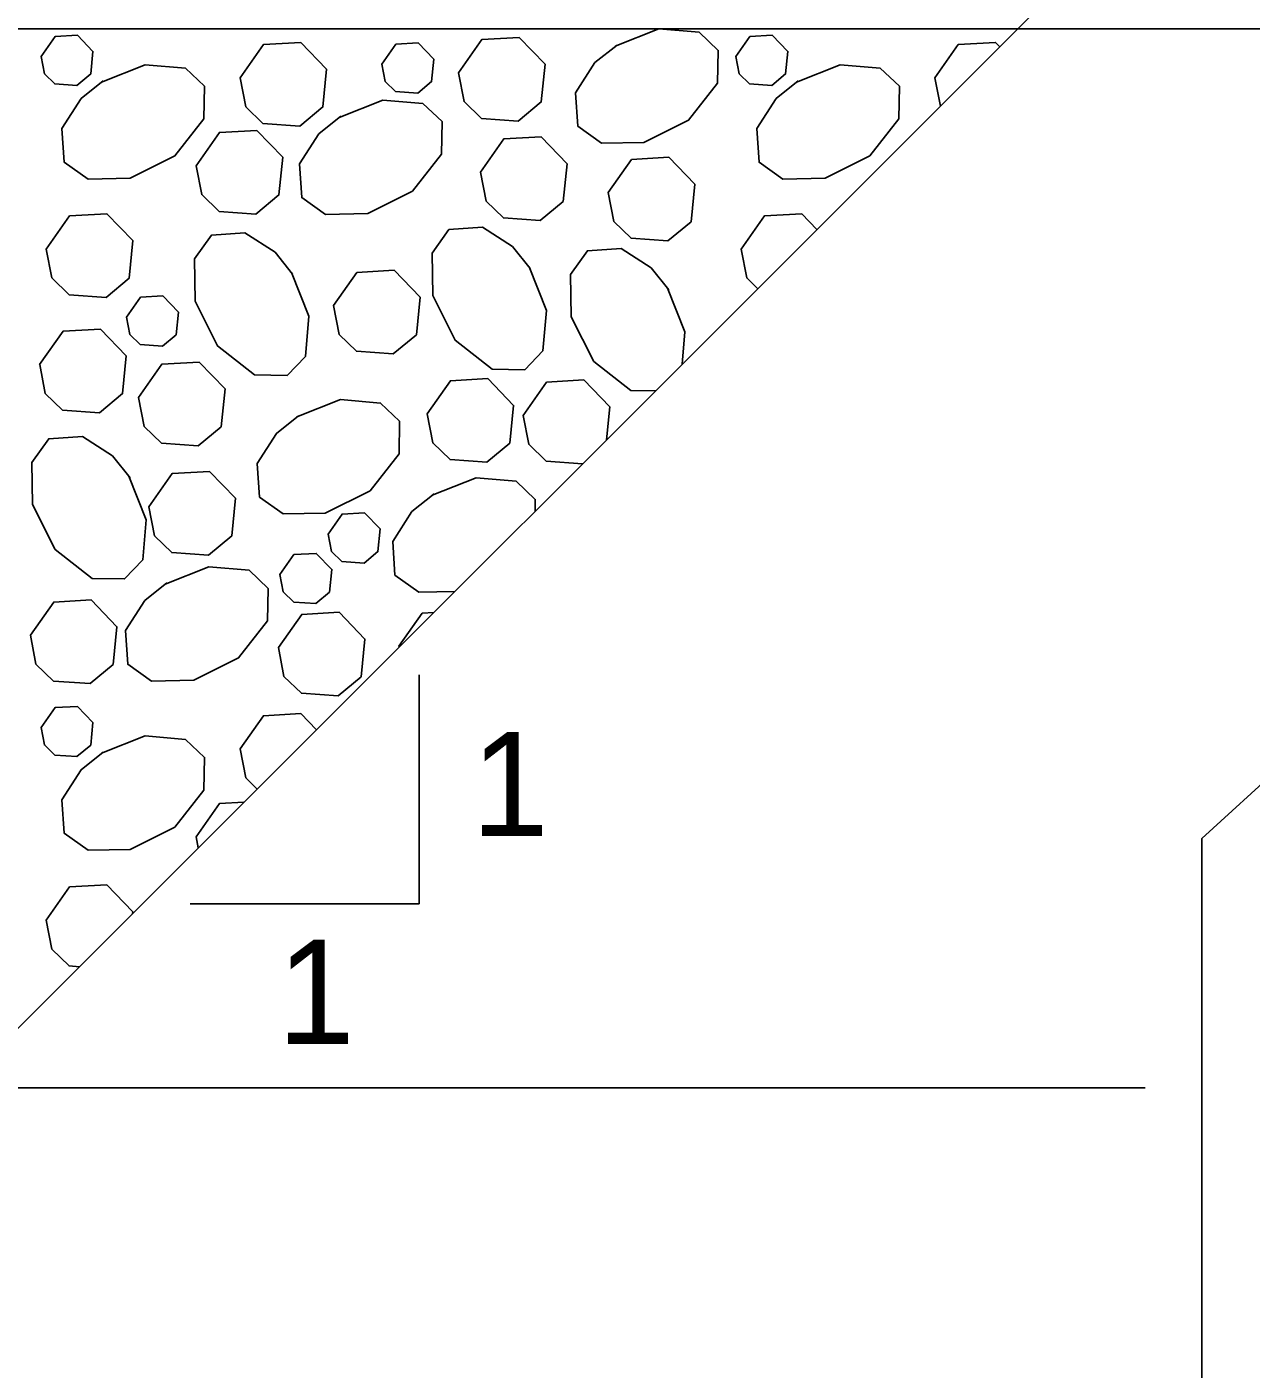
# Model space of a CAD drawing. Extents: x 636530 to 644067, y 294168 to 299122.
# Drawn here: x 641445.2 to 641480.42, y 296363.83 to 296402.46 of the extents above; entities that cross this region are included whole.
import ezdxf

# ---------------------------------------------------------------- set-up
doc = ezdxf.new("R2010")
doc.units = 0
doc.layers.add('1', color=7, linetype='Continuous')

msp = doc.modelspace()

# ---------------------------------------------------------------- linework, layer by layer
at = {"layer": '1'}
for p, q in [((641420.363, 296349.062), (641476.242, 296404.941)), ((641408.439, 296402.402), (641497.952, 296402.402)), ((641478.997, 296379.106), (641485.418, 296384.966)), ((641456.485, 296383.811), (641456.485, 296377.226)), ((641478.997, 296327.23), (641478.997, 296379.106)), ((641456.485, 296377.226), (641449.9, 296377.226)), ((641408.439, 296371.922), (641477.374, 296371.922))]:
    msp.add_line(p, q, dxfattribs=at)
for points in [[(641462.127, 296401.903), (641463.385, 296402.402), (641464.54, 296402.302), (641465.089, 296401.78), (641465.072, 296400.843), (641464.238, 296399.777), (641462.95, 296399.133), (641461.736, 296399.112), (641461.053, 296399.598), (641460.988, 296400.564), (641461.543, 296401.429), (641462.178, 296401.936)], [(641445.608, 296401.607), (641446.012, 296402.181), (641446.656, 296402.218), (641447.103, 296401.754), (641447.039, 296401.103), (641446.641, 296400.772), (641446.005, 296400.818), (641445.706, 296401.109), (641445.609, 296401.607)], [(641451.333, 296400.993), (641452.006, 296401.95), (641453.079, 296402.011), (641453.825, 296401.237), (641453.717, 296400.153), (641453.054, 296399.602), (641451.994, 296399.679), (641451.496, 296400.162), (641451.334, 296400.993)], [(641455.412, 296401.387), (641455.816, 296401.96), (641456.46, 296401.997), (641456.908, 296401.533), (641456.843, 296400.883), (641456.445, 296400.552), (641455.809, 296400.598), (641455.51, 296400.888), (641455.413, 296401.386)], [(641457.616, 296401.139), (641458.288, 296402.095), (641459.361, 296402.156), (641460.107, 296401.383), (641459.999, 296400.299), (641459.336, 296399.747), (641458.277, 296399.824), (641457.778, 296400.307), (641457.616, 296401.139)], [(641465.597, 296401.607), (641466, 296402.181), (641466.644, 296402.218), (641467.092, 296401.754), (641467.027, 296401.103), (641466.629, 296400.772), (641465.993, 296400.818), (641465.694, 296401.109), (641465.597, 296401.607)], [(641471.322, 296400.993), (641471.994, 296401.95), (641473.067, 296402.011), (641473.188, 296401.886)], [(641447.35, 296400.871), (641448.608, 296401.369), (641449.763, 296401.27), (641450.312, 296400.748), (641450.295, 296399.81), (641449.461, 296398.745), (641448.174, 296398.101), (641446.96, 296398.08), (641446.277, 296398.565), (641446.212, 296399.532), (641446.766, 296400.397), (641447.401, 296400.903)], [(641467.339, 296400.871), (641468.596, 296401.369), (641469.752, 296401.27), (641470.301, 296400.748), (641470.283, 296399.81), (641469.45, 296398.745), (641468.162, 296398.101), (641466.948, 296398.08), (641466.265, 296398.565), (641466.2, 296399.532), (641466.755, 296400.397), (641467.39, 296400.903)], [(641471.481, 296400.18), (641471.322, 296400.993)], [(641454.183, 296399.854), (641455.44, 296400.353), (641456.596, 296400.253), (641457.145, 296399.731), (641457.127, 296398.793), (641456.294, 296397.728), (641455.006, 296397.084), (641453.792, 296397.063), (641453.109, 296397.548), (641453.044, 296398.515), (641453.599, 296399.38), (641454.234, 296399.886)], [(641450.068, 296398.463), (641450.741, 296399.42), (641451.814, 296399.481), (641452.56, 296398.707), (641452.452, 296397.623), (641451.789, 296397.072), (641450.729, 296397.149), (641450.231, 296397.632), (641450.069, 296398.463)], [(641458.248, 296398.276), (641458.92, 296399.232), (641459.994, 296399.293), (641460.74, 296398.52), (641460.632, 296397.436), (641459.969, 296396.884), (641458.909, 296396.961), (641458.411, 296397.444), (641458.249, 296398.276)], [(641461.924, 296397.69), (641462.596, 296398.646), (641463.669, 296398.708), (641464.415, 296397.934), (641464.307, 296396.85), (641463.644, 296396.298), (641462.585, 296396.375), (641462.086, 296396.859), (641461.924, 296397.69)], [(641445.757, 296396.064), (641446.43, 296397.02), (641447.503, 296397.081), (641448.249, 296396.308), (641448.141, 296395.224), (641447.478, 296394.672), (641446.418, 296394.749), (641445.92, 296395.233), (641445.758, 296396.064)], [(641465.746, 296396.064), (641466.418, 296397.02), (641467.491, 296397.081), (641467.929, 296396.628)], [(641452.814, 296395.389), (641453.313, 296394.131), (641453.213, 296392.976), (641452.691, 296392.426), (641451.754, 296392.444), (641450.689, 296393.277), (641450.045, 296394.565), (641450.023, 296395.779), (641450.509, 296396.462), (641451.476, 296396.527), (641452.34, 296395.973), (641452.847, 296395.338)], [(641459.647, 296395.551), (641460.146, 296394.294), (641460.046, 296393.138), (641459.524, 296392.589), (641458.586, 296392.607), (641457.521, 296393.44), (641456.877, 296394.728), (641456.856, 296395.942), (641457.341, 296396.625), (641458.308, 296396.69), (641459.173, 296396.136), (641459.679, 296395.501)], [(641463.285, 296391.983), (641462.572, 296391.997), (641461.507, 296392.83), (641460.863, 296394.118), (641460.842, 296395.332), (641461.327, 296396.015), (641462.294, 296396.08), (641463.159, 296395.526), (641463.665, 296394.891)], [(641466.226, 296394.924), (641465.908, 296395.233), (641465.746, 296396.064)], [(641454.022, 296394.437), (641454.694, 296395.394), (641455.768, 296395.455), (641456.514, 296394.681), (641456.406, 296393.597), (641455.743, 296393.046), (641454.683, 296393.122), (641454.185, 296393.606), (641454.023, 296394.437)], [(641463.633, 296394.941), (641464.131, 296393.684), (641464.051, 296392.75)], [(641448.067, 296394.104), (641448.471, 296394.678), (641449.115, 296394.715), (641449.562, 296394.251), (641449.498, 296393.6), (641449.1, 296393.269), (641448.464, 296393.316), (641448.165, 296393.606), (641448.068, 296394.104)], [(641445.569, 296392.743), (641446.241, 296393.699), (641447.315, 296393.761), (641448.061, 296392.987), (641447.953, 296391.903), (641447.29, 296391.351), (641446.23, 296391.428), (641445.731, 296391.912), (641445.57, 296392.743)], [(641448.41, 296391.794), (641449.082, 296392.75), (641450.155, 296392.811), (641450.902, 296392.038), (641450.794, 296390.953), (641450.131, 296390.402), (641449.071, 296390.479), (641448.572, 296390.962), (641448.41, 296391.793)], [(641456.713, 296391.32), (641457.385, 296392.276), (641458.458, 296392.337), (641459.204, 296391.564), (641459.096, 296390.48), (641458.433, 296389.928), (641457.374, 296390.005), (641456.875, 296390.488), (641456.713, 296391.319)], [(641459.478, 296391.279), (641460.15, 296392.235), (641461.224, 296392.297), (641461.97, 296391.523), (641461.876, 296390.575)], [(641452.963, 296391.232), (641454.22, 296391.731), (641455.376, 296391.631), (641455.925, 296391.109), (641455.907, 296390.171), (641455.074, 296389.106), (641453.786, 296388.462), (641452.572, 296388.441), (641451.889, 296388.926), (641451.824, 296389.893), (641452.379, 296390.758), (641453.013, 296391.264)], [(641461.189, 296389.888), (641460.139, 296389.964), (641459.641, 296390.448), (641459.479, 296391.279)], [(641448.137, 296389.532), (641448.636, 296388.275), (641448.536, 296387.119), (641448.014, 296386.57), (641447.077, 296386.588), (641446.011, 296387.421), (641445.368, 296388.709), (641445.346, 296389.923), (641445.832, 296390.606), (641446.799, 296390.671), (641447.663, 296390.116), (641448.17, 296389.481)], [(641448.709, 296388.647), (641449.381, 296389.604), (641450.455, 296389.665), (641451.201, 296388.891), (641451.093, 296387.807), (641450.43, 296387.256), (641449.37, 296387.332), (641448.871, 296387.816), (641448.709, 296388.647)], [(641456.864, 296388.986), (641458.122, 296389.484), (641459.277, 296389.384), (641459.827, 296388.862), (641459.82, 296388.519)], [(641457.514, 296386.213), (641456.474, 296386.194), (641455.791, 296386.68), (641455.726, 296387.647), (641456.28, 296388.511), (641456.915, 296389.018)], [(641453.868, 296387.863), (641454.271, 296388.437), (641454.915, 296388.473), (641455.363, 296388.009), (641455.298, 296387.359), (641454.9, 296387.028), (641454.264, 296387.074), (641453.965, 296387.364), (641453.868, 296387.863)], [(641452.481, 296386.696), (641452.884, 296387.27), (641453.528, 296387.307), (641453.976, 296386.843), (641453.911, 296386.192), (641453.513, 296385.861), (641452.877, 296385.907), (641452.578, 296386.197), (641452.481, 296386.696)], [(641449.179, 296386.424), (641450.437, 296386.922), (641451.592, 296386.822), (641452.141, 296386.3), (641452.123, 296385.363), (641451.29, 296384.298), (641450.002, 296383.654), (641448.788, 296383.632), (641448.105, 296384.118), (641448.04, 296385.085), (641448.595, 296385.949), (641449.23, 296386.456)], [(641445.302, 296384.949), (641445.974, 296385.906), (641447.048, 296385.967), (641447.794, 296385.193), (641447.686, 296384.109), (641447.023, 296383.558), (641445.963, 296383.634), (641445.464, 296384.118), (641445.303, 296384.949)], [(641452.436, 296384.595), (641453.108, 296385.551), (641454.182, 296385.612), (641454.928, 296384.839), (641454.82, 296383.754), (641454.157, 296383.203), (641453.097, 296383.28), (641452.598, 296383.763), (641452.437, 296384.594)], [(641455.904, 296384.634), (641456.577, 296385.59), (641456.911, 296385.609)], [(641455.91, 296384.609), (641455.905, 296384.634)], [(641445.608, 296382.293), (641446.012, 296382.867), (641446.656, 296382.903), (641447.103, 296382.439), (641447.039, 296381.789), (641446.641, 296381.458), (641446.005, 296381.504), (641445.706, 296381.794), (641445.609, 296382.293)], [(641451.333, 296381.679), (641452.006, 296382.635), (641453.079, 296382.697), (641453.53, 296382.229)], [(641447.35, 296381.556), (641448.608, 296382.055), (641449.763, 296381.955), (641450.312, 296381.433), (641450.295, 296380.496), (641449.461, 296379.43), (641448.174, 296378.786), (641446.96, 296378.765), (641446.277, 296379.251), (641446.212, 296380.217), (641446.766, 296381.082), (641447.401, 296381.589)], [(641451.827, 296380.526), (641451.496, 296380.848), (641451.334, 296381.679)], [(641450.068, 296379.149), (641450.741, 296380.105), (641451.447, 296380.146)], [(641450.131, 296378.83), (641450.069, 296379.149)], [(641445.757, 296376.749), (641446.43, 296377.706), (641447.503, 296377.767), (641448.249, 296376.993), (641448.244, 296376.943)], [(641446.714, 296375.413), (641446.418, 296375.434), (641445.92, 296375.918), (641445.758, 296376.749)]]:
    msp.add_lwpolyline(points, dxfattribs=at)

# ---------------------------------------------------------------- texts
for p in [(641457.986, 296379.169), (641452.408, 296373.187)]:
    msp.add_text('1', height=3, dxfattribs=at).set_placement(p)

doc.saveas('drawing.dxf')
